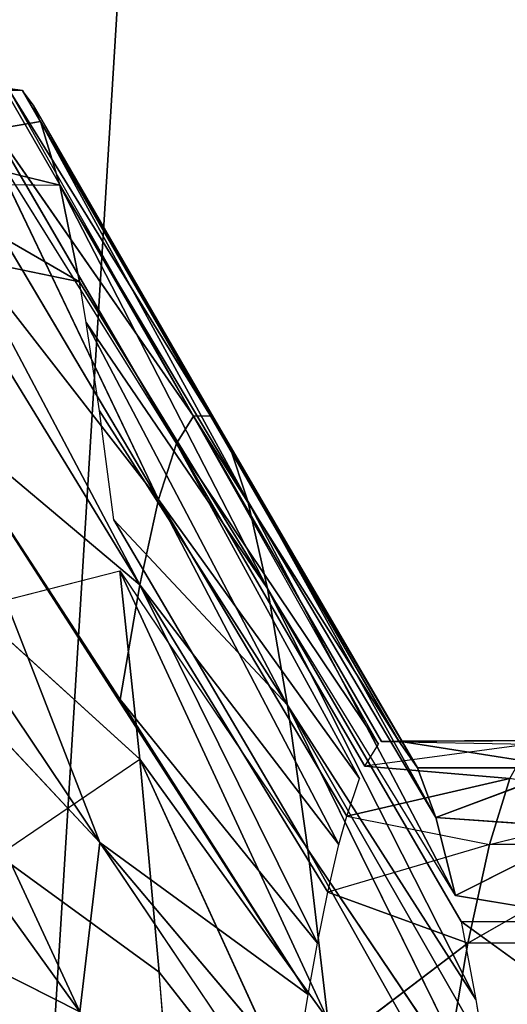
# Model space of a CAD drawing. Extents: x 143 to 263, y -61 to 82.
# Tile 327 of 656: x 156.646 to 156.929, y 73.649 to 74.222. Entities that reach past the tile are written whole.
import ezdxf

# ---------------------------------------------------------------- set-up
doc = ezdxf.new("R2010")
doc.units = 0
doc.header["$LTSCALE"] = 25.4
doc.layers.get('0').update_dxf_attribs({"color": 13, "linetype": 'CONTINUOUS'})

# ---------------------------------------------------------------- blocks, each defined once
blk = doc.blocks.new('ICE-BALL-8126_STL')
at = {"color": 41}
for p, q in [((8.49069, -46.94492, 94.49659), (8.46745, -46.85086, 94.58695)), ((8.49069, -46.85742, 94.49659), (8.49069, -46.94492, 94.49659)), ((8.49069, -46.85742, 94.49659), (8.54811, -46.95745, 94.33257)), ((8.53538, -46.96136, 95.5015), (8.6083, -46.86079, 95.66199)), ((8.52028, -46.96456, 95.46096), (8.53538, -46.87386, 95.5015)), ((8.53538, -46.96136, 95.5015), (8.53538, -46.87386, 95.5015)), ((8.54811, -46.86995, 94.33257), (8.54811, -46.95745, 94.33257)), ((8.47498, -46.97603, 95.31069), (8.48115, -46.88673, 95.33479)), ((8.47498, -46.97603, 95.31069), (8.48115, -46.88673, 95.33479)), ((8.52028, -46.96456, 95.46096), (8.48115, -46.88673, 95.33479)), ((8.52028, -46.96456, 95.46096), (8.48115, -46.88673, 95.33479)), ((8.44613, -46.89915, 95.16507), (8.4306, -46.99769, 95.00634)), ((8.44613, -46.89915, 95.16507), (8.4306, -46.99769, 95.00634)), ((8.44613, -46.98665, 95.16507), (8.44613, -46.89915, 95.16507)), ((8.44613, -46.98665, 95.16507), (8.44613, -46.89915, 95.16507)), ((8.47498, -46.97603, 95.31069), (8.44613, -46.89915, 95.16507)), ((8.47498, -46.97603, 95.31069), (8.44613, -46.89915, 95.16507)), ((8.43073, -47.0076, 94.85671), (8.43014, -46.91092, 94.99557)), ((8.43014, -46.91092, 94.99557), (8.4306, -46.99769, 95.00634)), ((8.43014, -46.91092, 94.99557), (8.4306, -46.99769, 95.00634)), ((8.43073, -47.0076, 94.85671), (8.43014, -46.91092, 94.99557)), ((8.43073, -47.0076, 94.85671), (8.43231, -46.92187, 94.82919)), ((8.43231, -46.92187, 94.82919), (8.44503, -47.01741, 94.70825)), ((8.45222, -46.93301, 94.66316), (8.44503, -47.01741, 94.70825)), ((8.45222, -46.93301, 94.66316), (8.49069, -46.94492, 94.49659)), ((8.4741, -47.02789, 94.55872), (8.45222, -46.93301, 94.66316)), ((8.45222, -46.93301, 94.66316), (8.49069, -46.94492, 94.49659)), ((8.49363, -47.0505, 95.84418), (8.69865, -46.93524, 95.81319)), ((8.49363, -47.0505, 95.84418), (8.69865, -46.93524, 95.81319)), ((8.40965, -47.06224, 95.68813), (8.65572, -46.94112, 95.74612)), ((8.40965, -47.06224, 95.68813), (8.65572, -46.94112, 95.74612)), ((8.49363, -47.0505, 95.84418), (8.65572, -46.94112, 95.74612)), ((8.49363, -47.0505, 95.84418), (8.65572, -46.94112, 95.74612)), ((8.6083, -46.94829, 95.66199), (8.40965, -47.06224, 95.68813)), ((8.6083, -46.94829, 95.66199), (8.40965, -47.06224, 95.68813)), ((8.4741, -47.02789, 94.55872), (8.49069, -46.94492, 94.49659)), ((8.54811, -46.95745, 94.33257), (8.49069, -46.94492, 94.49659)), ((8.49069, -46.94492, 94.49659), (8.51835, -47.03891, 94.41029)), ((8.54811, -46.95745, 94.33257), (8.49069, -46.94492, 94.49659)), ((8.58078, -46.95286, 95.60686), (8.6083, -46.94829, 95.66199)), ((8.40965, -47.06224, 95.68813), (8.58078, -46.95286, 95.60686)), ((8.40965, -47.06224, 95.68813), (8.58078, -46.95286, 95.60686)), ((8.53538, -46.96136, 95.5015), (8.58078, -46.95286, 95.60686)), ((8.54811, -46.95745, 94.33257), (8.51835, -47.03891, 94.41029)), ((8.62418, -47.05788, 94.17429), (8.54811, -46.95745, 94.33257)), ((8.52028, -46.96456, 95.46096), (8.2911, -47.08541, 95.35624)), ((8.52028, -46.96456, 95.46096), (8.2911, -47.08541, 95.35624)), ((8.53538, -46.96136, 95.5015), (8.34186, -47.07393, 95.52464)), ((8.52028, -46.96456, 95.46096), (8.34186, -47.07393, 95.52464)), ((8.47498, -46.97603, 95.31069), (8.52028, -46.96456, 95.46096)), ((8.47498, -46.97603, 95.31069), (8.52028, -46.96456, 95.46096)), ((8.47498, -46.97603, 95.31069), (8.25767, -47.0965, 95.18557)), ((8.47498, -46.97603, 95.31069), (8.25767, -47.0965, 95.18557)), ((8.2911, -47.08541, 95.35624), (8.47498, -46.97603, 95.31069)), ((8.2911, -47.08541, 95.35624), (8.47498, -46.97603, 95.31069)), ((8.44613, -46.98665, 95.16507), (8.47498, -46.97603, 95.31069)), ((8.44613, -46.98665, 95.16507), (8.47498, -46.97603, 95.31069)), ((8.44613, -46.98665, 95.16507), (8.24137, -47.10706, 95.0152)), ((8.44613, -46.98665, 95.16507), (8.24137, -47.10706, 95.0152)), ((8.44613, -46.98665, 95.16507), (8.25767, -47.0965, 95.18557)), ((8.44613, -46.98665, 95.16507), (8.25767, -47.0965, 95.18557)), ((8.4306, -46.99769, 95.00634), (8.44613, -46.98665, 95.16507)), ((8.4306, -46.99769, 95.00634), (8.44613, -46.98665, 95.16507)), ((8.4306, -46.99769, 95.00634), (8.24137, -47.10706, 95.0152)), ((8.4306, -46.99769, 95.00634), (8.24137, -47.10706, 95.0152)), ((8.24152, -47.11697, 94.84753), (8.4306, -46.99769, 95.00634)), ((8.24152, -47.11697, 94.84753), (8.4306, -46.99769, 95.00634)), ((8.43073, -47.0076, 94.85671), (8.4306, -46.99769, 95.00634)), ((8.43073, -47.0076, 94.85671), (8.4306, -46.99769, 95.00634)), ((8.43073, -47.0076, 94.85671), (8.24152, -47.11697, 94.84753)), ((8.43231, -47.00938, 94.82919), (8.24152, -47.11697, 94.84753)), ((8.43231, -47.00938, 94.82919), (8.25753, -47.12679, 94.68116)), ((8.43231, -47.00938, 94.82919), (8.25753, -47.12679, 94.68116)), ((8.44503, -47.01741, 94.70825), (8.43231, -47.00938, 94.82919)), ((8.44503, -47.01741, 94.70825), (8.25753, -47.12679, 94.68116)), ((8.25753, -47.12679, 94.68116), (8.45222, -47.0205, 94.66316)), ((8.2901, -47.13726, 94.5136), (8.45222, -47.0205, 94.66316)), ((8.2901, -47.13726, 94.5136), (8.45222, -47.0205, 94.66316)), ((8.4741, -47.02789, 94.55872), (8.45222, -47.0205, 94.66316)), ((8.4741, -47.02789, 94.55872), (8.2901, -47.13726, 94.5136)), ((8.4741, -47.02789, 94.55872), (8.2901, -47.13726, 94.5136)), ((8.7044, -47.02759, 96.12496), (8.44101, -47.14827, 96.10425)), ((8.7044, -47.02759, 96.12496), (8.44101, -47.14827, 96.10425)), ((8.49069, -47.03242, 94.49659), (8.4741, -47.02789, 94.55872)), ((8.56499, -47.13697, 96.25323), (8.7044, -47.02759, 96.12496)), ((8.56499, -47.13697, 96.25323), (8.7044, -47.02759, 96.12496)), ((8.2901, -47.13726, 94.5136), (8.49069, -47.03242, 94.49659)), ((8.2901, -47.13726, 94.5136), (8.49069, -47.03242, 94.49659)), ((8.3397, -47.14828, 94.34728), (8.49069, -47.03242, 94.49659)), ((8.3397, -47.14828, 94.34728), (8.49069, -47.03242, 94.49659)), ((8.51835, -47.03891, 94.41029), (8.49069, -47.03242, 94.49659)), ((8.33154, -47.15987, 95.94223), (8.59246, -47.03889, 95.99046)), ((8.33154, -47.15987, 95.94223), (8.59246, -47.03889, 95.99046)), ((8.3397, -47.14828, 94.34728), (8.51835, -47.03891, 94.41029)), ((8.3397, -47.14828, 94.34728), (8.51835, -47.03891, 94.41029)), ((8.59246, -47.03889, 95.99046), (8.44101, -47.14827, 96.10425)), ((8.59246, -47.03889, 95.99046), (8.44101, -47.14827, 96.10425)), ((8.49363, -47.0505, 95.84418), (8.59246, -47.03889, 95.99046)), ((8.49363, -47.0505, 95.84418), (8.59246, -47.03889, 95.99046)), ((8.54811, -47.04495, 94.33257), (8.51835, -47.03891, 94.41029)), ((8.3397, -47.14828, 94.34728), (8.54811, -47.04495, 94.33257)), ((8.3397, -47.14828, 94.34728), (8.54811, -47.04495, 94.33257)), ((8.40632, -47.15971, 94.18475), (8.54811, -47.04495, 94.33257)), ((8.40632, -47.15971, 94.18475), (8.54811, -47.04495, 94.33257)), ((8.5778, -47.05034, 94.26526), (8.54811, -47.04495, 94.33257)), ((8.3018, -47.16339, 95.89136), (8.49363, -47.0505, 95.84418)), ((8.33154, -47.15987, 95.94223), (8.49363, -47.0505, 95.84418)), ((8.40632, -47.15971, 94.18475), (8.5778, -47.05034, 94.26526)), ((8.40632, -47.15971, 94.18475), (8.5778, -47.05034, 94.26526)), ((8.40965, -47.06224, 95.68813), (8.49363, -47.0505, 95.84418)), ((8.40965, -47.06224, 95.68813), (8.49363, -47.0505, 95.84418)), ((8.48943, -47.17139, 94.02862), (8.5778, -47.05034, 94.26526)), ((8.48943, -47.17139, 94.02862), (8.5778, -47.05034, 94.26526)), ((8.62418, -47.05788, 94.17429), (8.5778, -47.05034, 94.26526)), ((8.18711, -47.17931, 95.6512), (8.40965, -47.06224, 95.68813)), ((8.18711, -47.17931, 95.6512), (8.40965, -47.06224, 95.68813)), ((8.23852, -47.17161, 95.76939), (8.40965, -47.06224, 95.68813)), ((8.23852, -47.17161, 95.76939), (8.40965, -47.06224, 95.68813)), ((8.3018, -47.16339, 95.89136), (8.40965, -47.06224, 95.68813)), ((8.3018, -47.16339, 95.89136), (8.40965, -47.06224, 95.68813)), ((8.40965, -47.06224, 95.68813), (8.34186, -47.07393, 95.52464)), ((8.40965, -47.06224, 95.68813), (8.34186, -47.07393, 95.52464)), ((8.62418, -47.05788, 94.17429), (8.48943, -47.17139, 94.02862)), ((8.48943, -47.17139, 94.02862), (8.65198, -47.06201, 94.12592)), ((8.34186, -47.07393, 95.52464), (8.10721, -47.19478, 95.40179)), ((8.34186, -47.07393, 95.52464), (8.10721, -47.19478, 95.40179)), ((8.16344, -47.18331, 95.58831), (8.34186, -47.07393, 95.52464)), ((8.16344, -47.18331, 95.58831), (8.34186, -47.07393, 95.52464)), ((8.18711, -47.17931, 95.6512), (8.34186, -47.07393, 95.52464)), ((8.18711, -47.17931, 95.6512), (8.34186, -47.07393, 95.52464)), ((8.2911, -47.08541, 95.35624), (8.34186, -47.07393, 95.52464)), ((8.2911, -47.08541, 95.35624), (8.34186, -47.07393, 95.52464)), ((8.2911, -47.08541, 95.35624), (8.07018, -47.20588, 95.21275)), ((8.2911, -47.08541, 95.35624), (8.07018, -47.20588, 95.21275)), ((8.2911, -47.08541, 95.35624), (8.10721, -47.19478, 95.40179)), ((8.2911, -47.08541, 95.35624), (8.10721, -47.19478, 95.40179)), ((8.25767, -47.0965, 95.18557), (8.2911, -47.08541, 95.35624)), ((8.25767, -47.0965, 95.18557), (8.2911, -47.08541, 95.35624)), ((8.25767, -47.0965, 95.18557), (8.06055, -47.21026, 95.13544)), ((8.25767, -47.0965, 95.18557), (8.06055, -47.21026, 95.13544)), ((8.25767, -47.0965, 95.18557), (8.07018, -47.20588, 95.21275)), ((8.25767, -47.0965, 95.18557), (8.07018, -47.20588, 95.21275)), ((8.24137, -47.10706, 95.0152), (8.25767, -47.0965, 95.18557)), ((8.24137, -47.10706, 95.0152), (8.25767, -47.0965, 95.18557)), ((8.05103, -47.22472, 94.86946), (8.24137, -47.10706, 95.0152)), ((8.05103, -47.22472, 94.86946), (8.24137, -47.10706, 95.0152)), ((8.24137, -47.10706, 95.0152), (8.05213, -47.21644, 95.02405)), ((8.24137, -47.10706, 95.0152), (8.05213, -47.21644, 95.02405)), ((8.24137, -47.10706, 95.0152), (8.06055, -47.21026, 95.13544)), ((8.24137, -47.10706, 95.0152), (8.06055, -47.21026, 95.13544)), ((8.24137, -47.10706, 95.0152), (8.24152, -47.11697, 94.84753)), ((8.24137, -47.10706, 95.0152), (8.24152, -47.11697, 94.84753)), ((8.05103, -47.22472, 94.86946), (8.24152, -47.11697, 94.84753)), ((8.05229, -47.22635, 94.83834), (8.24152, -47.11697, 94.84753)), ((8.24152, -47.11697, 94.84753), (8.07004, -47.23616, 94.65408)), ((8.24152, -47.11697, 94.84753), (8.07004, -47.23616, 94.65408)), ((8.25753, -47.12679, 94.68116), (8.24152, -47.11697, 94.84753)), ((8.25753, -47.12679, 94.68116), (8.24152, -47.11697, 94.84753)), ((8.25753, -47.12679, 94.68116), (8.07004, -47.23616, 94.65408)), ((8.25753, -47.12679, 94.68116), (8.07783, -47.23889, 94.60466)), ((8.2901, -47.13726, 94.5136), (8.25753, -47.12679, 94.68116)), ((8.2901, -47.13726, 94.5136), (8.25753, -47.12679, 94.68116)), ((8.2901, -47.13726, 94.5136), (8.07783, -47.23889, 94.60466)), ((8.2901, -47.13726, 94.5136), (8.07783, -47.23889, 94.60466)), ((8.2901, -47.13726, 94.5136), (8.10611, -47.24664, 94.46849)), ((8.2901, -47.13726, 94.5136), (8.10611, -47.24664, 94.46849)), ((8.14042, -47.25389, 94.34599), (8.2901, -47.13726, 94.5136)), ((8.14042, -47.25389, 94.34599), (8.2901, -47.13726, 94.5136)), ((8.2901, -47.13726, 94.5136), (8.3397, -47.14828, 94.34728)), ((8.2901, -47.13726, 94.5136), (8.3397, -47.14828, 94.34728)), ((8.56499, -47.13697, 96.25323), (8.44101, -47.14827, 96.10425)), ((8.56499, -47.13697, 96.25323), (8.44101, -47.14827, 96.10425)), ((8.49687, -47.23047, 96.17513), (8.56499, -47.13697, 96.25323)), ((8.62335, -47.13214, 96.31398), (8.56499, -47.13697, 96.25323)), ((8.14042, -47.25389, 94.34599), (8.3397, -47.14828, 94.34728)), ((8.14042, -47.25389, 94.34599), (8.3397, -47.14828, 94.34728)), ((8.16105, -47.25766, 94.28426), (8.3397, -47.14828, 94.34728)), ((8.16105, -47.25766, 94.28426), (8.3397, -47.14828, 94.34728)), ((8.3397, -47.14828, 94.34728), (8.23766, -47.26948, 94.09824)), ((8.3397, -47.14828, 94.34728), (8.23766, -47.26948, 94.09824)), ((8.44101, -47.14827, 96.10425), (8.33154, -47.15987, 95.94223)), ((8.44101, -47.14827, 96.10425), (8.33154, -47.15987, 95.94223)), ((8.40632, -47.15971, 94.18475), (8.3397, -47.14828, 94.34728)), ((8.40632, -47.15971, 94.18475), (8.3397, -47.14828, 94.34728)), ((8.3532, -47.24492, 95.9772), (8.44101, -47.14827, 96.10425)), ((8.49687, -47.23047, 96.17513), (8.44101, -47.14827, 96.10425)), ((8.40632, -47.15971, 94.18475), (8.23766, -47.26948, 94.09824)), ((8.40632, -47.15971, 94.18475), (8.23766, -47.26948, 94.09824)), ((8.3532, -47.24492, 95.9772), (8.33154, -47.15987, 95.94223)), ((8.3018, -47.16339, 95.89136), (8.23852, -47.17161, 95.76939)), ((8.23852, -47.17161, 95.76939), (8.18711, -47.17931, 95.6512)), ((8.48943, -47.17139, 94.02862), (8.23766, -47.26948, 94.09824)), ((8.48943, -47.17139, 94.02862), (8.23766, -47.26948, 94.09824)), ((8.48943, -47.17139, 94.02862), (8.32689, -47.28076, 93.93131)), ((8.48943, -47.17139, 94.02862), (8.32689, -47.28076, 93.93131)), ((8.36773, -47.28537, 93.86605), (8.48943, -47.17139, 94.02862)), ((8.36773, -47.28537, 93.86605), (8.48943, -47.17139, 94.02862)), ((8.48943, -47.17139, 94.02862), (8.58801, -47.18313, 93.88132)), ((8.48943, -47.17139, 94.02862), (8.58801, -47.18313, 93.88132)), ((8.18711, -47.17931, 95.6512), (8.16344, -47.18331, 95.58831)), ((8.10619, -47.28253, 95.39764), (8.16344, -47.18331, 95.58831)), ((8.10619, -47.28253, 95.39764), (8.16344, -47.18331, 95.58831)), ((8.16344, -47.18331, 95.58831), (8.10721, -47.19478, 95.40179)), ((8.16344, -47.18331, 95.58831), (8.10721, -47.19478, 95.40179)), ((8.14463, -47.27427, 95.533), (8.16344, -47.18331, 95.58831)), ((8.36773, -47.28537, 93.86605), (8.58801, -47.18313, 93.88132)), ((8.36773, -47.28537, 93.86605), (8.58801, -47.18313, 93.88132)), ((8.43607, -47.29251, 93.76817), (8.58801, -47.18313, 93.88132)), ((8.43607, -47.29251, 93.76817), (8.58801, -47.18313, 93.88132)), ((8.58801, -47.18313, 93.88132), (8.5282, -47.30125, 93.65372)), ((8.58801, -47.18313, 93.88132), (8.5282, -47.30125, 93.65372)), ((8.10721, -47.19478, 95.40179), (8.07018, -47.20588, 95.21275)), ((8.10721, -47.19478, 95.40179), (8.07018, -47.20588, 95.21275)), ((8.08436, -47.28848, 95.29735), (8.10721, -47.19478, 95.40179)), ((8.10619, -47.28253, 95.39764), (8.10721, -47.19478, 95.40179)), ((8.07018, -47.20588, 95.21275), (8.06055, -47.21026, 95.13544)), ((8.07018, -47.20588, 95.21275), (8.08436, -47.28848, 95.29735)), ((8.06055, -47.21026, 95.13544), (8.05213, -47.21644, 95.02405)), ((8.05002, -47.30833, 94.94282), (8.05213, -47.21644, 95.02405)), ((8.05213, -47.21644, 95.02405), (8.05103, -47.22472, 94.86946)), ((8.05213, -47.21644, 95.02405), (8.05103, -47.22472, 94.86946))]:
    blk.add_line(p, q, dxfattribs=at)
mesh = blk.add_polyface(dxfattribs=at)
corners = [(23, -45.5517, 117.2876), (0, -47.61319, 112.57052), (23, -47.61319, 112.57052), (0, -45.5517, 117.2876)]
mesh.append_faces([[corners[k] for k in face] for face in [(0, 1, 2), (1, 0, 3)]], dxfattribs={"vtx0": -1, "color": 41})
mesh = blk.add_polyface(dxfattribs=at)
corners = [(23, -47.61319, 77.2953), (0, -45.5517, 72.57822), (23, -45.5517, 72.57822), (0, -47.61319, 77.2953)]
mesh.append_faces([[corners[k] for k in face] for face in [(0, 1, 2), (1, 0, 3)]], dxfattribs={"vtx0": -1, "color": 41})
mesh = blk.add_polyface(dxfattribs=at)
corners = [(0, -47.97406, 84.91157), (21.2, -46.66827, 80.03829), (0, -46.66827, 80.03829), (21.2, -47.97406, 84.91157)]
mesh.append_faces([[corners[k] for k in face] for face in [(0, 1, 2), (1, 0, 3)]], dxfattribs={"vtx0": -1, "color": 41})
mesh = blk.add_polyface(dxfattribs=at)
corners = [(0, -46.66827, 109.82753), (21.2, -47.97406, 104.95425), (0, -47.97406, 104.95425), (21.2, -46.66827, 109.82753)]
mesh.append_faces([[corners[k] for k in face] for face in [(0, 1, 2), (1, 0, 3)]], dxfattribs={"vtx0": -1, "color": 41})
mesh = blk.add_polyface(dxfattribs=at)
corners = [(8.53538, -46.87386, 95.5015), (8.6083, -46.86079, 95.66199), (8.53538, -46.96136, 95.5015), (8.6083, -46.77328, 95.66199)]
mesh.append_faces([[corners[k] for k in face] for face in [(0, 1, 2), (1, 0, 3)]], dxfattribs={"vtx0": -1, "color": 41})
mesh = blk.add_polyface(dxfattribs=at)
corners = [(8.46745, -46.85086, 94.58695), (8.45222, -46.93301, 94.66316), (8.49069, -46.94492, 94.49659)]
mesh.append_faces([[corners[k] for k in face] for face in [(0, 1, 2)]], dxfattribs={"color": 41})
mesh = blk.add_polyface(dxfattribs=at)
corners = [(8.49069, -46.85742, 94.49659), (8.49069, -46.94492, 94.49659), (8.54811, -46.95745, 94.33257)]
mesh.append_faces([[corners[k] for k in face] for face in [(0, 1, 2)]], dxfattribs={"color": 41})
mesh = blk.add_polyface(dxfattribs=at)
corners = [(8.53538, -46.87386, 95.5015), (8.52028, -46.96456, 95.46096), (8.48115, -46.88673, 95.33479)]
mesh.append_faces([[corners[k] for k in face] for face in [(0, 1, 2)]], dxfattribs={"color": 41})
mesh = blk.add_polyface(dxfattribs=at)
corners = [(8.62418, -46.97038, 94.17429), (8.54811, -46.95745, 94.33257), (8.62418, -47.05788, 94.17429), (8.54811, -46.86995, 94.33257)]
mesh.append_faces([[corners[k] for k in face] for face in [(0, 1, 2), (1, 0, 3)]], dxfattribs={"vtx0": -1, "color": 41})
mesh = blk.add_polyface(dxfattribs=at)
corners = [(8.48115, -46.88673, 95.33479), (8.47498, -46.97603, 95.31069), (8.44613, -46.89915, 95.16507)]
mesh.append_faces([[corners[k] for k in face] for face in [(0, 1, 2)]], dxfattribs={"color": 41})
mesh = blk.add_polyface(dxfattribs=at)
corners = [(8.48115, -46.88673, 95.33479), (8.52028, -46.96456, 95.46096), (8.47498, -46.97603, 95.31069)]
mesh.append_faces([[corners[k] for k in face] for face in [(0, 1, 2)]], dxfattribs={"color": 41})
mesh = blk.add_polyface(dxfattribs=at)
corners = [(8.44613, -46.89915, 95.16507), (8.4306, -46.99769, 95.00634), (8.43014, -46.91092, 94.99557)]
mesh.append_faces([[corners[k] for k in face] for face in [(0, 1, 2)]], dxfattribs={"color": 41})
mesh = blk.add_polyface(dxfattribs=at)
corners = [(8.44613, -46.89915, 95.16507), (8.44613, -46.98665, 95.16507), (8.4306, -46.99769, 95.00634)]
mesh.append_faces([[corners[k] for k in face] for face in [(0, 1, 2)]], dxfattribs={"color": 41})
mesh = blk.add_polyface(dxfattribs=at)
corners = [(8.44613, -46.89915, 95.16507), (8.47498, -46.97603, 95.31069), (8.44613, -46.98665, 95.16507)]
mesh.append_faces([[corners[k] for k in face] for face in [(0, 1, 2)]], dxfattribs={"color": 41})
mesh = blk.add_polyface(dxfattribs=at)
corners = [(8.43014, -46.91092, 94.99557), (8.43073, -47.0076, 94.85671), (8.43231, -46.92187, 94.82919)]
mesh.append_faces([[corners[k] for k in face] for face in [(0, 1, 2)]], dxfattribs={"color": 41})
mesh = blk.add_polyface(dxfattribs=at)
corners = [(8.43014, -46.91092, 94.99557), (8.4306, -46.99769, 95.00634), (8.43073, -47.0076, 94.85671)]
mesh.append_faces([[corners[k] for k in face] for face in [(0, 1, 2)]], dxfattribs={"color": 41})
mesh = blk.add_polyface(dxfattribs=at)
corners = [(8.43231, -46.92187, 94.82919), (8.44503, -47.01741, 94.70825), (8.45222, -46.93301, 94.66316)]
mesh.append_faces([[corners[k] for k in face] for face in [(0, 1, 2)]], dxfattribs={"color": 41})
mesh = blk.add_polyface(dxfattribs=at)
corners = [(8.45222, -46.93301, 94.66316), (8.4741, -47.02789, 94.55872), (8.49069, -46.94492, 94.49659)]
mesh.append_faces([[corners[k] for k in face] for face in [(0, 1, 2)]], dxfattribs={"color": 41})
mesh = blk.add_polyface(dxfattribs=at)
corners = [(8.49363, -47.0505, 95.84418), (8.65572, -46.94112, 95.74612), (8.69865, -46.93524, 95.81319)]
mesh.append_faces([[corners[k] for k in face] for face in [(0, 1, 2)]], dxfattribs={"color": 41})
mesh = blk.add_polyface(dxfattribs=at)
corners = [(8.59246, -47.03889, 95.99046), (8.49363, -47.0505, 95.84418), (8.69865, -46.93524, 95.81319)]
mesh.append_faces([[corners[k] for k in face] for face in [(0, 1, 2)]], dxfattribs={"color": 41})
mesh = blk.add_polyface(dxfattribs=at)
corners = [(8.65572, -46.94112, 95.74612), (8.40965, -47.06224, 95.68813), (8.6083, -46.94829, 95.66199)]
mesh.append_faces([[corners[k] for k in face] for face in [(0, 1, 2)]], dxfattribs={"color": 41})
mesh = blk.add_polyface(dxfattribs=at)
corners = [(8.49363, -47.0505, 95.84418), (8.40965, -47.06224, 95.68813), (8.65572, -46.94112, 95.74612)]
mesh.append_faces([[corners[k] for k in face] for face in [(0, 1, 2)]], dxfattribs={"color": 41})
mesh = blk.add_polyface(dxfattribs=at)
corners = [(8.40965, -47.06224, 95.68813), (8.58078, -46.95286, 95.60686), (8.6083, -46.94829, 95.66199)]
mesh.append_faces([[corners[k] for k in face] for face in [(0, 1, 2)]], dxfattribs={"color": 41})
mesh = blk.add_polyface(dxfattribs=at)
corners = [(8.49069, -46.94492, 94.49659), (8.51835, -47.03891, 94.41029), (8.54811, -46.95745, 94.33257)]
mesh.append_faces([[corners[k] for k in face] for face in [(0, 1, 2)]], dxfattribs={"color": 41})
mesh = blk.add_polyface(dxfattribs=at)
corners = [(8.58078, -46.95286, 95.60686), (8.34186, -47.07393, 95.52464), (8.53538, -46.96136, 95.5015), (8.40965, -47.06224, 95.68813)]
mesh.append_faces([[corners[k] for k in face] for face in [(0, 1, 2), (1, 0, 3)]], dxfattribs={"vtx0": -1, "color": 41})
mesh = blk.add_polyface(dxfattribs=at)
corners = [(8.34186, -47.07393, 95.52464), (8.2911, -47.08541, 95.35624), (8.52028, -46.96456, 95.46096)]
mesh.append_faces([[corners[k] for k in face] for face in [(0, 1, 2)]], dxfattribs={"color": 41})
mesh = blk.add_polyface(dxfattribs=at)
corners = [(8.52028, -46.96456, 95.46096), (8.2911, -47.08541, 95.35624), (8.47498, -46.97603, 95.31069)]
mesh.append_faces([[corners[k] for k in face] for face in [(0, 1, 2)]], dxfattribs={"color": 41})
mesh = blk.add_polyface(dxfattribs=at)
corners = [(8.2911, -47.08541, 95.35624), (8.25767, -47.0965, 95.18557), (8.47498, -46.97603, 95.31069)]
mesh.append_faces([[corners[k] for k in face] for face in [(0, 1, 2)]], dxfattribs={"color": 41})
mesh = blk.add_polyface(dxfattribs=at)
corners = [(8.47498, -46.97603, 95.31069), (8.25767, -47.0965, 95.18557), (8.44613, -46.98665, 95.16507)]
mesh.append_faces([[corners[k] for k in face] for face in [(0, 1, 2)]], dxfattribs={"color": 41})
mesh = blk.add_polyface(dxfattribs=at)
corners = [(8.25767, -47.0965, 95.18557), (8.24137, -47.10706, 95.0152), (8.44613, -46.98665, 95.16507)]
mesh.append_faces([[corners[k] for k in face] for face in [(0, 1, 2)]], dxfattribs={"color": 41})
mesh = blk.add_polyface(dxfattribs=at)
corners = [(8.44613, -46.98665, 95.16507), (8.24137, -47.10706, 95.0152), (8.4306, -46.99769, 95.00634)]
mesh.append_faces([[corners[k] for k in face] for face in [(0, 1, 2)]], dxfattribs={"color": 41})
mesh = blk.add_polyface(dxfattribs=at)
corners = [(8.24137, -47.10706, 95.0152), (8.24152, -47.11697, 94.84753), (8.4306, -46.99769, 95.00634)]
mesh.append_faces([[corners[k] for k in face] for face in [(0, 1, 2)]], dxfattribs={"color": 41})
mesh = blk.add_polyface(dxfattribs=at)
corners = [(8.4306, -46.99769, 95.00634), (8.24152, -47.11697, 94.84753), (8.43073, -47.0076, 94.85671)]
mesh.append_faces([[corners[k] for k in face] for face in [(0, 1, 2)]], dxfattribs={"color": 41})
mesh = blk.add_polyface(dxfattribs=at)
corners = [(8.24152, -47.11697, 94.84753), (8.25753, -47.12679, 94.68116), (8.43231, -47.00938, 94.82919)]
mesh.append_faces([[corners[k] for k in face] for face in [(0, 1, 2)]], dxfattribs={"color": 41})
mesh = blk.add_polyface(dxfattribs=at)
corners = [(8.43231, -47.00938, 94.82919), (8.25753, -47.12679, 94.68116), (8.44503, -47.01741, 94.70825)]
mesh.append_faces([[corners[k] for k in face] for face in [(0, 1, 2)]], dxfattribs={"color": 41})
mesh = blk.add_polyface(dxfattribs=at)
corners = [(8.25753, -47.12679, 94.68116), (8.2901, -47.13726, 94.5136), (8.45222, -47.0205, 94.66316)]
mesh.append_faces([[corners[k] for k in face] for face in [(0, 1, 2)]], dxfattribs={"color": 41})
mesh = blk.add_polyface(dxfattribs=at)
corners = [(8.45222, -47.0205, 94.66316), (8.2901, -47.13726, 94.5136), (8.4741, -47.02789, 94.55872)]
mesh.append_faces([[corners[k] for k in face] for face in [(0, 1, 2)]], dxfattribs={"color": 41})
mesh = blk.add_polyface(dxfattribs=at)
corners = [(8.4741, -47.02789, 94.55872), (8.2901, -47.13726, 94.5136), (8.49069, -47.03242, 94.49659)]
mesh.append_faces([[corners[k] for k in face] for face in [(0, 1, 2)]], dxfattribs={"color": 41})
mesh = blk.add_polyface(dxfattribs=at)
corners = [(8.56499, -47.13697, 96.25323), (8.44101, -47.14827, 96.10425), (8.7044, -47.02759, 96.12496)]
mesh.append_faces([[corners[k] for k in face] for face in [(0, 1, 2)]], dxfattribs={"color": 41})
mesh = blk.add_polyface(dxfattribs=at)
corners = [(8.7044, -47.02759, 96.12496), (8.44101, -47.14827, 96.10425), (8.59246, -47.03889, 95.99046)]
mesh.append_faces([[corners[k] for k in face] for face in [(0, 1, 2)]], dxfattribs={"color": 41})
mesh = blk.add_polyface(dxfattribs=at)
corners = [(8.62335, -47.13214, 96.31398), (8.56499, -47.13697, 96.25323), (8.7044, -47.02759, 96.12496)]
mesh.append_faces([[corners[k] for k in face] for face in [(0, 1, 2)]], dxfattribs={"color": 41})
mesh = blk.add_polyface(dxfattribs=at)
corners = [(8.2901, -47.13726, 94.5136), (8.3397, -47.14828, 94.34728), (8.49069, -47.03242, 94.49659)]
mesh.append_faces([[corners[k] for k in face] for face in [(0, 1, 2)]], dxfattribs={"color": 41})
mesh = blk.add_polyface(dxfattribs=at)
corners = [(8.49069, -47.03242, 94.49659), (8.3397, -47.14828, 94.34728), (8.51835, -47.03891, 94.41029)]
mesh.append_faces([[corners[k] for k in face] for face in [(0, 1, 2)]], dxfattribs={"color": 41})
mesh = blk.add_polyface(dxfattribs=at)
corners = [(8.59246, -47.03889, 95.99046), (8.33154, -47.15987, 95.94223), (8.49363, -47.0505, 95.84418)]
mesh.append_faces([[corners[k] for k in face] for face in [(0, 1, 2)]], dxfattribs={"color": 41})
mesh = blk.add_polyface(dxfattribs=at)
corners = [(8.44101, -47.14827, 96.10425), (8.33154, -47.15987, 95.94223), (8.59246, -47.03889, 95.99046)]
mesh.append_faces([[corners[k] for k in face] for face in [(0, 1, 2)]], dxfattribs={"color": 41})
mesh = blk.add_polyface(dxfattribs=at)
corners = [(8.51835, -47.03891, 94.41029), (8.3397, -47.14828, 94.34728), (8.54811, -47.04495, 94.33257)]
mesh.append_faces([[corners[k] for k in face] for face in [(0, 1, 2)]], dxfattribs={"color": 41})
mesh = blk.add_polyface(dxfattribs=at)
corners = [(8.3397, -47.14828, 94.34728), (8.40632, -47.15971, 94.18475), (8.54811, -47.04495, 94.33257)]
mesh.append_faces([[corners[k] for k in face] for face in [(0, 1, 2)]], dxfattribs={"color": 41})
mesh = blk.add_polyface(dxfattribs=at)
corners = [(8.54811, -47.04495, 94.33257), (8.40632, -47.15971, 94.18475), (8.5778, -47.05034, 94.26526)]
mesh.append_faces([[corners[k] for k in face] for face in [(0, 1, 2)]], dxfattribs={"color": 41})
mesh = blk.add_polyface(dxfattribs=at)
corners = [(8.5778, -47.05034, 94.26526), (8.23766, -47.26948, 94.09824), (8.48943, -47.17139, 94.02862), (8.40632, -47.15971, 94.18475)]
mesh.append_faces([[corners[k] for k in face] for face in [(0, 1, 2), (1, 0, 3)]], dxfattribs={"vtx0": -1, "color": 41})
mesh = blk.add_polyface(dxfattribs=at)
corners = [(8.3018, -47.16339, 95.89136), (8.40965, -47.06224, 95.68813), (8.49363, -47.0505, 95.84418)]
mesh.append_faces([[corners[k] for k in face] for face in [(0, 1, 2)]], dxfattribs={"color": 41})
mesh = blk.add_polyface(dxfattribs=at)
corners = [(8.5778, -47.05034, 94.26526), (8.48943, -47.17139, 94.02862), (8.62418, -47.05788, 94.17429)]
mesh.append_faces([[corners[k] for k in face] for face in [(0, 1, 2)]], dxfattribs={"color": 41})
mesh = blk.add_polyface(dxfattribs=at)
corners = [(8.40965, -47.06224, 95.68813), (8.18711, -47.17931, 95.6512), (8.34186, -47.07393, 95.52464)]
mesh.append_faces([[corners[k] for k in face] for face in [(0, 1, 2)]], dxfattribs={"color": 41})
mesh = blk.add_polyface(dxfattribs=at)
corners = [(8.23852, -47.17161, 95.76939), (8.18711, -47.17931, 95.6512), (8.40965, -47.06224, 95.68813)]
mesh.append_faces([[corners[k] for k in face] for face in [(0, 1, 2)]], dxfattribs={"color": 41})
mesh = blk.add_polyface(dxfattribs=at)
corners = [(8.3018, -47.16339, 95.89136), (8.23852, -47.17161, 95.76939), (8.40965, -47.06224, 95.68813)]
mesh.append_faces([[corners[k] for k in face] for face in [(0, 1, 2)]], dxfattribs={"color": 41})
mesh = blk.add_polyface(dxfattribs=at)
corners = [(8.65198, -47.06201, 94.12592), (8.48943, -47.17139, 94.02862), (8.58801, -47.18313, 93.88132)]
mesh.append_faces([[corners[k] for k in face] for face in [(0, 1, 2)]], dxfattribs={"color": 41})
mesh = blk.add_polyface(dxfattribs=at)
corners = [(8.16344, -47.18331, 95.58831), (8.10721, -47.19478, 95.40179), (8.34186, -47.07393, 95.52464)]
mesh.append_faces([[corners[k] for k in face] for face in [(0, 1, 2)]], dxfattribs={"color": 41})
mesh = blk.add_polyface(dxfattribs=at)
corners = [(8.34186, -47.07393, 95.52464), (8.10721, -47.19478, 95.40179), (8.2911, -47.08541, 95.35624)]
mesh.append_faces([[corners[k] for k in face] for face in [(0, 1, 2)]], dxfattribs={"color": 41})
mesh = blk.add_polyface(dxfattribs=at)
corners = [(8.18711, -47.17931, 95.6512), (8.16344, -47.18331, 95.58831), (8.34186, -47.07393, 95.52464)]
mesh.append_faces([[corners[k] for k in face] for face in [(0, 1, 2)]], dxfattribs={"color": 41})
mesh = blk.add_polyface(dxfattribs=at)
corners = [(8.10721, -47.19478, 95.40179), (8.07018, -47.20588, 95.21275), (8.2911, -47.08541, 95.35624)]
mesh.append_faces([[corners[k] for k in face] for face in [(0, 1, 2)]], dxfattribs={"color": 41})
mesh = blk.add_polyface(dxfattribs=at)
corners = [(8.2911, -47.08541, 95.35624), (8.07018, -47.20588, 95.21275), (8.25767, -47.0965, 95.18557)]
mesh.append_faces([[corners[k] for k in face] for face in [(0, 1, 2)]], dxfattribs={"color": 41})
mesh = blk.add_polyface(dxfattribs=at)
corners = [(8.07018, -47.20588, 95.21275), (8.06055, -47.21026, 95.13544), (8.25767, -47.0965, 95.18557)]
mesh.append_faces([[corners[k] for k in face] for face in [(0, 1, 2)]], dxfattribs={"color": 41})
mesh = blk.add_polyface(dxfattribs=at)
corners = [(8.25767, -47.0965, 95.18557), (8.06055, -47.21026, 95.13544), (8.24137, -47.10706, 95.0152)]
mesh.append_faces([[corners[k] for k in face] for face in [(0, 1, 2)]], dxfattribs={"color": 41})
mesh = blk.add_polyface(dxfattribs=at)
corners = [(8.24137, -47.10706, 95.0152), (8.05103, -47.22472, 94.86946), (8.24152, -47.11697, 94.84753)]
mesh.append_faces([[corners[k] for k in face] for face in [(0, 1, 2)]], dxfattribs={"color": 41})
mesh = blk.add_polyface(dxfattribs=at)
corners = [(8.05213, -47.21644, 95.02405), (8.05103, -47.22472, 94.86946), (8.24137, -47.10706, 95.0152)]
mesh.append_faces([[corners[k] for k in face] for face in [(0, 1, 2)]], dxfattribs={"color": 41})
mesh = blk.add_polyface(dxfattribs=at)
corners = [(8.06055, -47.21026, 95.13544), (8.05213, -47.21644, 95.02405), (8.24137, -47.10706, 95.0152)]
mesh.append_faces([[corners[k] for k in face] for face in [(0, 1, 2)]], dxfattribs={"color": 41})
mesh = blk.add_polyface(dxfattribs=at)
corners = [(8.24152, -47.11697, 94.84753), (8.05229, -47.22635, 94.83834), (8.07004, -47.23616, 94.65408)]
mesh.append_faces([[corners[k] for k in face] for face in [(0, 1, 2)]], dxfattribs={"color": 41})
mesh = blk.add_polyface(dxfattribs=at)
corners = [(8.24152, -47.11697, 94.84753), (8.07004, -47.23616, 94.65408), (8.25753, -47.12679, 94.68116)]
mesh.append_faces([[corners[k] for k in face] for face in [(0, 1, 2)]], dxfattribs={"color": 41})
mesh = blk.add_polyface(dxfattribs=at)
corners = [(8.25753, -47.12679, 94.68116), (8.07783, -47.23889, 94.60466), (8.2901, -47.13726, 94.5136)]
mesh.append_faces([[corners[k] for k in face] for face in [(0, 1, 2)]], dxfattribs={"color": 41})
mesh = blk.add_polyface(dxfattribs=at)
corners = [(8.07783, -47.23889, 94.60466), (8.10611, -47.24664, 94.46849), (8.2901, -47.13726, 94.5136)]
mesh.append_faces([[corners[k] for k in face] for face in [(0, 1, 2)]], dxfattribs={"color": 41})
mesh = blk.add_polyface(dxfattribs=at)
corners = [(8.2901, -47.13726, 94.5136), (8.10611, -47.24664, 94.46849), (8.14042, -47.25389, 94.34599)]
mesh.append_faces([[corners[k] for k in face] for face in [(0, 1, 2)]], dxfattribs={"color": 41})
mesh = blk.add_polyface(dxfattribs=at)
corners = [(8.2901, -47.13726, 94.5136), (8.14042, -47.25389, 94.34599), (8.3397, -47.14828, 94.34728)]
mesh.append_faces([[corners[k] for k in face] for face in [(0, 1, 2)]], dxfattribs={"color": 41})
mesh = blk.add_polyface(dxfattribs=at)
corners = [(8.56499, -47.13697, 96.25323), (8.49687, -47.23047, 96.17513), (8.44101, -47.14827, 96.10425)]
mesh.append_faces([[corners[k] for k in face] for face in [(0, 1, 2)]], dxfattribs={"color": 41})
mesh = blk.add_polyface(dxfattribs=at)
corners = [(8.3397, -47.14828, 94.34728), (8.14042, -47.25389, 94.34599), (8.16105, -47.25766, 94.28426)]
mesh.append_faces([[corners[k] for k in face] for face in [(0, 1, 2)]], dxfattribs={"color": 41})
mesh = blk.add_polyface(dxfattribs=at)
corners = [(8.3397, -47.14828, 94.34728), (8.16105, -47.25766, 94.28426), (8.23766, -47.26948, 94.09824)]
mesh.append_faces([[corners[k] for k in face] for face in [(0, 1, 2)]], dxfattribs={"color": 41})
mesh = blk.add_polyface(dxfattribs=at)
corners = [(8.3397, -47.14828, 94.34728), (8.23766, -47.26948, 94.09824), (8.40632, -47.15971, 94.18475)]
mesh.append_faces([[corners[k] for k in face] for face in [(0, 1, 2)]], dxfattribs={"color": 41})
mesh = blk.add_polyface(dxfattribs=at)
corners = [(8.44101, -47.14827, 96.10425), (8.3532, -47.24492, 95.9772), (8.33154, -47.15987, 95.94223)]
mesh.append_faces([[corners[k] for k in face] for face in [(0, 1, 2)]], dxfattribs={"color": 41})
mesh = blk.add_polyface(dxfattribs=at)
corners = [(8.23766, -47.26948, 94.09824), (8.32689, -47.28076, 93.93131), (8.48943, -47.17139, 94.02862)]
mesh.append_faces([[corners[k] for k in face] for face in [(0, 1, 2)]], dxfattribs={"color": 41})
mesh = blk.add_polyface(dxfattribs=at)
corners = [(8.48943, -47.17139, 94.02862), (8.32689, -47.28076, 93.93131), (8.36773, -47.28537, 93.86605)]
mesh.append_faces([[corners[k] for k in face] for face in [(0, 1, 2)]], dxfattribs={"color": 41})
mesh = blk.add_polyface(dxfattribs=at)
corners = [(8.48943, -47.17139, 94.02862), (8.36773, -47.28537, 93.86605), (8.58801, -47.18313, 93.88132)]
mesh.append_faces([[corners[k] for k in face] for face in [(0, 1, 2)]], dxfattribs={"color": 41})
mesh = blk.add_polyface(dxfattribs=at)
corners = [(8.16344, -47.18331, 95.58831), (8.10619, -47.28253, 95.39764), (8.10721, -47.19478, 95.40179)]
mesh.append_faces([[corners[k] for k in face] for face in [(0, 1, 2)]], dxfattribs={"color": 41})
mesh = blk.add_polyface(dxfattribs=at)
corners = [(8.16344, -47.18331, 95.58831), (8.14463, -47.27427, 95.533), (8.10619, -47.28253, 95.39764)]
mesh.append_faces([[corners[k] for k in face] for face in [(0, 1, 2)]], dxfattribs={"color": 41})
mesh = blk.add_polyface(dxfattribs=at)
corners = [(8.58801, -47.18313, 93.88132), (8.36773, -47.28537, 93.86605), (8.43607, -47.29251, 93.76817)]
mesh.append_faces([[corners[k] for k in face] for face in [(0, 1, 2)]], dxfattribs={"color": 41})
mesh = blk.add_polyface(dxfattribs=at)
corners = [(8.58801, -47.18313, 93.88132), (8.43607, -47.29251, 93.76817), (8.5282, -47.30125, 93.65372)]
mesh.append_faces([[corners[k] for k in face] for face in [(0, 1, 2)]], dxfattribs={"color": 41})
mesh = blk.add_polyface(dxfattribs=at)
corners = [(8.58801, -47.18313, 93.88132), (8.5282, -47.30125, 93.65372), (8.70052, -47.19477, 93.74509)]
mesh.append_faces([[corners[k] for k in face] for face in [(0, 1, 2)]], dxfattribs={"color": 41})
mesh = blk.add_polyface(dxfattribs=at)
corners = [(8.10721, -47.19478, 95.40179), (8.08436, -47.28848, 95.29735), (8.07018, -47.20588, 95.21275)]
mesh.append_faces([[corners[k] for k in face] for face in [(0, 1, 2)]], dxfattribs={"color": 41})
mesh = blk.add_polyface(dxfattribs=at)
corners = [(8.70052, -47.19477, 93.74509), (8.56069, -47.30414, 93.61728), (8.71609, -47.31684, 93.46523)]
mesh.append_faces([[corners[k] for k in face] for face in [(0, 1, 2)]], dxfattribs={"color": 41})
mesh = blk.add_polyface(dxfattribs=at)
corners = [(8.05213, -47.21644, 95.02405), (8.05002, -47.30833, 94.94282), (8.05103, -47.22472, 94.86946)]
mesh.append_faces([[corners[k] for k in face] for face in [(0, 1, 2)]], dxfattribs={"color": 41})

msp = doc.modelspace()

# ---------------------------------------------------------------- block references
at = {"color": 0, "rotation": 270}
msp.add_blockref('ICE-BALL-8126_STL', (203.86356, 82.23263), dxfattribs=at)

doc.saveas('drawing.dxf')
